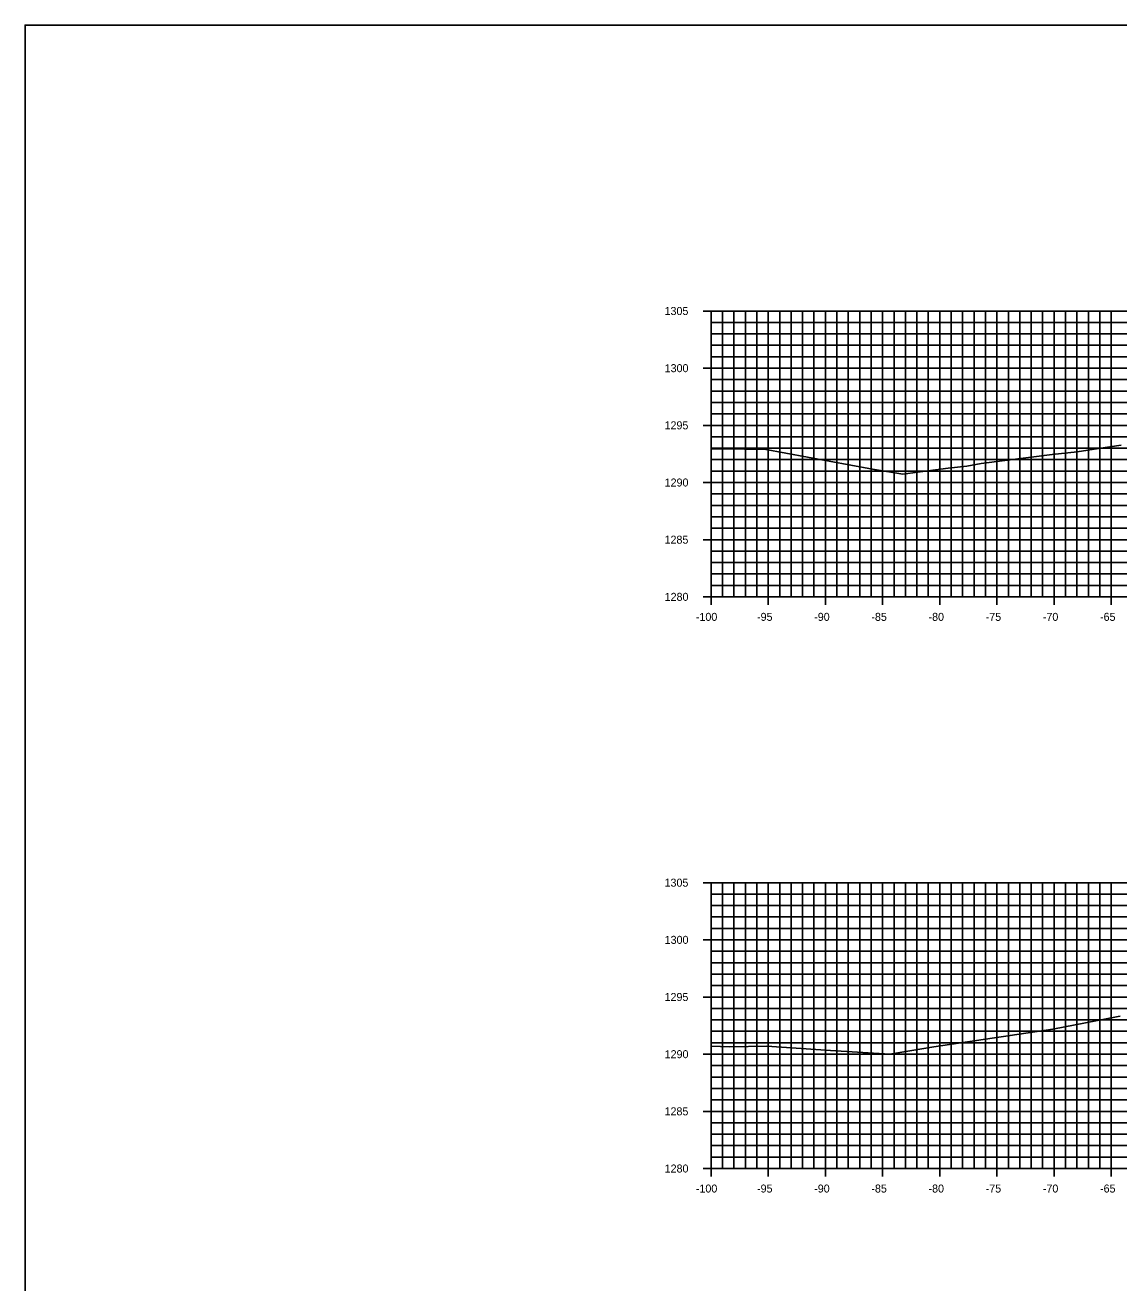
# Model space of a CAD drawing. Extents: x 674939 to 678919, y 750652 to 765176.
# Drawn here: x 678578.5 to 678674.2, y 757932.6 to 758042.6 of the extents above; entities that cross this region are included whole.
import ezdxf

# ---------------------------------------------------------------- set-up
doc = ezdxf.new("R2010")
doc.units = 0
for name, color, linetype in [('Level 10', 7, 'Continuous'), ('Level 20', 7, 'Continuous'), ('Level 4', 7, 'Continuous'), ('Level 8', 7, 'Continuous'), ('Level 9', 7, 'Continuous')]:
    doc.layers.add(name, color=color, linetype=linetype)

msp = doc.modelspace()

# ---------------------------------------------------------------- linework, layer by layer
at = {"layer": 'Level 10'}
for points in [[(678638.53, 758005.5), (678641.46, 758005.48), (678643.17, 758005.46), (678652.66, 758003.72), (678655.31, 758003.28), (678657.06, 758003.51), (678659.28, 758003.81), (678660.9, 758003.98), (678662.14, 758004.2), (678668.36, 758004.99), (678670.54, 758005.24), (678672.42, 758005.51), (678674.39, 758005.81)], [(678638.53, 757953.25), (678640.18, 757953.19), (678643.42, 757953.26), (678648.97, 757952.87), (678654.16, 757952.56), (678658.01, 757953.2), (678668.41, 757954.73), (678674.14, 757955.84), (678674.3, 757955.87)]]:
    msp.add_lwpolyline(points, dxfattribs=at)
at = {"layer": 'Level 20'}
for p, q in [((678638.53, 758017.55), (678838.53, 758017.55)), ((678638.53, 757992.55), (678638.53, 758017.55)), ((678639.53, 757992.55), (678639.53, 758017.55)), ((678640.53, 757992.55), (678640.53, 758017.55)), ((678641.53, 757992.55), (678641.53, 758017.55)), ((678642.53, 757992.55), (678642.53, 758017.55)), ((678643.53, 757992.55), (678643.53, 758017.55)), ((678644.53, 757992.55), (678644.53, 758017.55)), ((678645.53, 757992.55), (678645.53, 758017.55)), ((678646.53, 757992.55), (678646.53, 758017.55)), ((678647.53, 757992.55), (678647.53, 758017.55)), ((678648.53, 757992.55), (678648.53, 758017.55)), ((678649.53, 757992.55), (678649.53, 758017.55)), ((678650.53, 757992.55), (678650.53, 758017.55)), ((678651.53, 757992.55), (678651.53, 758017.55)), ((678652.53, 757992.55), (678652.53, 758017.55)), ((678653.53, 757992.55), (678653.53, 758017.55)), ((678654.53, 757992.55), (678654.53, 758017.55)), ((678655.53, 757992.55), (678655.53, 758017.55)), ((678656.53, 757992.55), (678656.53, 758017.55)), ((678657.53, 757992.55), (678657.53, 758017.55)), ((678658.53, 757992.55), (678658.53, 758017.55)), ((678659.53, 757992.55), (678659.53, 758017.55)), ((678660.53, 757992.55), (678660.53, 758017.55)), ((678661.53, 757992.55), (678661.53, 758017.55)), ((678662.53, 757992.55), (678662.53, 758017.55)), ((678663.53, 757992.55), (678663.53, 758017.55)), ((678664.53, 757992.55), (678664.53, 758017.55)), ((678665.53, 757992.55), (678665.53, 758017.55)), ((678666.53, 757992.55), (678666.53, 758017.55)), ((678667.53, 757992.55), (678667.53, 758017.55)), ((678668.53, 757992.55), (678668.53, 758017.55)), ((678669.53, 757992.55), (678669.53, 758017.55)), ((678670.53, 757992.55), (678670.53, 758017.55)), ((678671.53, 757992.55), (678671.53, 758017.55)), ((678672.53, 757992.55), (678672.53, 758017.55)), ((678673.53, 757992.55), (678673.53, 758017.55)), ((678638.53, 758016.55), (678838.53, 758016.55)), ((678638.53, 758015.55), (678838.53, 758015.55)), ((678638.53, 758014.55), (678838.53, 758014.55)), ((678638.53, 758013.55), (678838.53, 758013.55)), ((678638.53, 758012.55), (678838.53, 758012.55)), ((678638.53, 758011.55), (678838.53, 758011.55)), ((678638.53, 758010.55), (678838.53, 758010.55)), ((678638.53, 758009.55), (678838.53, 758009.55)), ((678638.53, 758008.55), (678838.53, 758008.55)), ((678638.53, 758007.55), (678838.53, 758007.55)), ((678638.53, 758006.55), (678838.53, 758006.55)), ((678638.53, 758005.55), (678838.53, 758005.55)), ((678638.53, 758004.55), (678838.53, 758004.55)), ((678638.53, 758003.55), (678838.53, 758003.55)), ((678638.53, 758002.55), (678838.53, 758002.55)), ((678638.53, 758001.55), (678838.53, 758001.55)), ((678638.53, 758000.55), (678838.53, 758000.55)), ((678638.53, 757999.55), (678838.53, 757999.55)), ((678638.53, 757998.55), (678838.53, 757998.55)), ((678638.53, 757997.55), (678838.53, 757997.55)), ((678638.53, 757996.55), (678838.53, 757996.55)), ((678638.53, 757995.55), (678838.53, 757995.55)), ((678638.53, 757994.55), (678838.53, 757994.55)), ((678638.53, 757993.55), (678838.53, 757993.55)), ((678638.53, 757992.55), (678838.53, 757992.55)), ((678638.53, 757967.55), (678838.53, 757967.55)), ((678638.53, 757942.55), (678638.53, 757967.55)), ((678639.53, 757942.55), (678639.53, 757967.55)), ((678640.53, 757942.55), (678640.53, 757967.55)), ((678641.53, 757942.55), (678641.53, 757967.55)), ((678642.53, 757942.55), (678642.53, 757967.55)), ((678643.53, 757942.55), (678643.53, 757967.55)), ((678644.53, 757942.55), (678644.53, 757967.55)), ((678645.53, 757942.55), (678645.53, 757967.55)), ((678646.53, 757942.55), (678646.53, 757967.55)), ((678647.53, 757942.55), (678647.53, 757967.55)), ((678648.53, 757942.55), (678648.53, 757967.55)), ((678649.53, 757942.55), (678649.53, 757967.55)), ((678650.53, 757942.55), (678650.53, 757967.55)), ((678651.53, 757942.55), (678651.53, 757967.55)), ((678652.53, 757942.55), (678652.53, 757967.55)), ((678653.53, 757942.55), (678653.53, 757967.55)), ((678654.53, 757942.55), (678654.53, 757967.55)), ((678655.53, 757942.55), (678655.53, 757967.55)), ((678656.53, 757942.55), (678656.53, 757967.55)), ((678657.53, 757942.55), (678657.53, 757967.55)), ((678658.53, 757942.55), (678658.53, 757967.55)), ((678659.53, 757942.55), (678659.53, 757967.55)), ((678660.53, 757942.55), (678660.53, 757967.55)), ((678661.53, 757942.55), (678661.53, 757967.55)), ((678662.53, 757942.55), (678662.53, 757967.55)), ((678663.53, 757942.55), (678663.53, 757967.55)), ((678664.53, 757942.55), (678664.53, 757967.55)), ((678665.53, 757942.55), (678665.53, 757967.55)), ((678666.53, 757942.55), (678666.53, 757967.55)), ((678667.53, 757942.55), (678667.53, 757967.55)), ((678668.53, 757942.55), (678668.53, 757967.55)), ((678669.53, 757942.55), (678669.53, 757967.55)), ((678670.53, 757942.55), (678670.53, 757967.55)), ((678671.53, 757942.55), (678671.53, 757967.55)), ((678672.53, 757942.55), (678672.53, 757967.55)), ((678673.53, 757942.55), (678673.53, 757967.55)), ((678638.53, 757966.55), (678838.53, 757966.55)), ((678638.53, 757965.55), (678838.53, 757965.55)), ((678638.53, 757964.55), (678838.53, 757964.55)), ((678638.53, 757963.55), (678838.53, 757963.55)), ((678638.53, 757962.55), (678838.53, 757962.55)), ((678638.53, 757961.55), (678838.53, 757961.55)), ((678638.53, 757960.55), (678838.53, 757960.55)), ((678638.53, 757959.55), (678838.53, 757959.55)), ((678638.53, 757958.55), (678838.53, 757958.55)), ((678638.53, 757957.55), (678838.53, 757957.55)), ((678638.53, 757956.55), (678838.53, 757956.55)), ((678638.53, 757955.55), (678838.53, 757955.55)), ((678638.53, 757954.55), (678838.53, 757954.55)), ((678638.53, 757953.55), (678838.53, 757953.55)), ((678638.53, 757952.55), (678838.53, 757952.55)), ((678638.53, 757951.55), (678838.53, 757951.55)), ((678638.53, 757950.55), (678838.53, 757950.55)), ((678638.53, 757949.55), (678838.53, 757949.55)), ((678638.53, 757948.55), (678838.53, 757948.55)), ((678638.53, 757947.55), (678838.53, 757947.55)), ((678638.53, 757946.55), (678838.53, 757946.55)), ((678638.53, 757945.55), (678838.53, 757945.55)), ((678638.53, 757944.55), (678838.53, 757944.55)), ((678638.53, 757943.55), (678838.53, 757943.55)), ((678638.53, 757942.55), (678838.53, 757942.55))]:
    msp.add_line(p, q, dxfattribs=at)
at = {"layer": 'Level 4'}
msp.add_lwpolyline([(678578.53, 757822.55), (678918.53, 757822.55), (678918.53, 758042.55), (678578.53, 758042.55)], close=True, dxfattribs=at)
at = {"layer": 'Level 8'}
for p, q in [((678637.83, 758017.55), (678639.23, 758017.55)), ((678638.53, 757992.55), (678638.53, 758017.55)), ((678638.53, 758016.55), (678638.88, 758016.55)), ((678638.53, 758015.55), (678638.88, 758015.55)), ((678638.53, 758014.55), (678638.88, 758014.55)), ((678638.53, 758013.55), (678638.88, 758013.55)), ((678637.83, 758012.55), (678639.23, 758012.55)), ((678638.53, 758011.55), (678638.88, 758011.55)), ((678638.53, 758010.55), (678638.88, 758010.55)), ((678638.53, 758009.55), (678638.88, 758009.55)), ((678638.53, 758008.55), (678638.88, 758008.55)), ((678637.83, 758007.55), (678639.23, 758007.55)), ((678638.53, 758006.55), (678638.88, 758006.55)), ((678638.53, 758005.55), (678638.88, 758005.55)), ((678638.53, 758004.55), (678638.88, 758004.55)), ((678638.53, 758003.55), (678638.88, 758003.55)), ((678637.83, 758002.55), (678639.23, 758002.55)), ((678638.53, 758001.55), (678638.88, 758001.55)), ((678638.53, 758000.55), (678638.88, 758000.55)), ((678638.53, 757999.55), (678638.88, 757999.55)), ((678638.53, 757998.55), (678638.88, 757998.55)), ((678637.83, 757997.55), (678639.23, 757997.55)), ((678638.53, 757996.55), (678638.88, 757996.55)), ((678638.53, 757995.55), (678638.88, 757995.55)), ((678638.53, 757994.55), (678638.88, 757994.55)), ((678638.53, 757993.55), (678638.88, 757993.55)), ((678637.83, 757992.55), (678639.23, 757992.55)), ((678638.53, 757991.85), (678638.53, 757993.25)), ((678638.53, 757992.55), (678838.53, 757992.55)), ((678643.53, 757991.85), (678643.53, 757993.25)), ((678648.53, 757991.85), (678648.53, 757993.25)), ((678653.53, 757991.85), (678653.53, 757993.25)), ((678658.53, 757991.85), (678658.53, 757993.25)), ((678663.53, 757991.85), (678663.53, 757993.25)), ((678668.53, 757991.85), (678668.53, 757993.25)), ((678673.53, 757991.85), (678673.53, 757993.25)), ((678637.83, 757967.55), (678639.23, 757967.55)), ((678638.53, 757942.55), (678638.53, 757967.55)), ((678638.53, 757966.55), (678638.88, 757966.55)), ((678638.53, 757965.55), (678638.88, 757965.55)), ((678638.53, 757964.55), (678638.88, 757964.55)), ((678638.53, 757963.55), (678638.88, 757963.55)), ((678637.83, 757962.55), (678639.23, 757962.55)), ((678638.53, 757961.55), (678638.88, 757961.55)), ((678638.53, 757960.55), (678638.88, 757960.55)), ((678638.53, 757959.55), (678638.88, 757959.55)), ((678638.53, 757958.55), (678638.88, 757958.55)), ((678637.83, 757957.55), (678639.23, 757957.55)), ((678638.53, 757956.55), (678638.88, 757956.55)), ((678638.53, 757955.55), (678638.88, 757955.55)), ((678638.53, 757954.55), (678638.88, 757954.55)), ((678638.53, 757953.55), (678638.88, 757953.55)), ((678637.83, 757952.55), (678639.23, 757952.55)), ((678638.53, 757951.55), (678638.88, 757951.55)), ((678638.53, 757950.55), (678638.88, 757950.55)), ((678638.53, 757949.55), (678638.88, 757949.55)), ((678638.53, 757948.55), (678638.88, 757948.55)), ((678637.83, 757947.55), (678639.23, 757947.55)), ((678638.53, 757946.55), (678638.88, 757946.55)), ((678638.53, 757945.55), (678638.88, 757945.55)), ((678638.53, 757944.55), (678638.88, 757944.55)), ((678638.53, 757943.55), (678638.88, 757943.55)), ((678638.53, 757941.85), (678638.53, 757943.25)), ((678643.53, 757941.85), (678643.53, 757943.25)), ((678648.53, 757941.85), (678648.53, 757943.25)), ((678653.53, 757941.85), (678653.53, 757943.25)), ((678658.53, 757941.85), (678658.53, 757943.25)), ((678663.53, 757941.85), (678663.53, 757943.25)), ((678668.53, 757941.85), (678668.53, 757943.25)), ((678673.53, 757941.85), (678673.53, 757943.25)), ((678637.83, 757942.55), (678639.23, 757942.55)), ((678638.53, 757942.55), (678838.53, 757942.55))]:
    msp.add_line(p, q, dxfattribs=at)

# ---------------------------------------------------------------- texts
at = {"layer": 'Level 9'}
for s, p in [('1305', (678634.46, 758017.2)), ('1300', (678634.47, 758012.2)), ('1295', (678634.46, 758007.2)), ('1290', (678634.47, 758002.2)), ('1285', (678634.46, 757997.2)), ('1280', (678634.47, 757992.2)), ('-100', (678637.2, 757990.45)), ('-95', (678642.55, 757990.45)), ('-90', (678647.55, 757990.45)), ('-85', (678652.55, 757990.45)), ('-80', (678657.55, 757990.45)), ('-75', (678662.55, 757990.45)), ('-70', (678667.55, 757990.45)), ('-65', (678672.55, 757990.45)), ('1305', (678634.46, 757967.2)), ('1300', (678634.47, 757962.2)), ('1295', (678634.46, 757957.2)), ('1290', (678634.47, 757952.2)), ('1285', (678634.46, 757947.2)), ('1280', (678634.47, 757942.2)), ('-100', (678637.2, 757940.45)), ('-95', (678642.55, 757940.45)), ('-90', (678647.55, 757940.45)), ('-85', (678652.55, 757940.45)), ('-80', (678657.55, 757940.45)), ('-75', (678662.55, 757940.45)), ('-70', (678667.55, 757940.45)), ('-65', (678672.55, 757940.45))]:
    msp.add_text(s, height=0.7, dxfattribs=at).set_placement(p)

doc.saveas('drawing.dxf')
